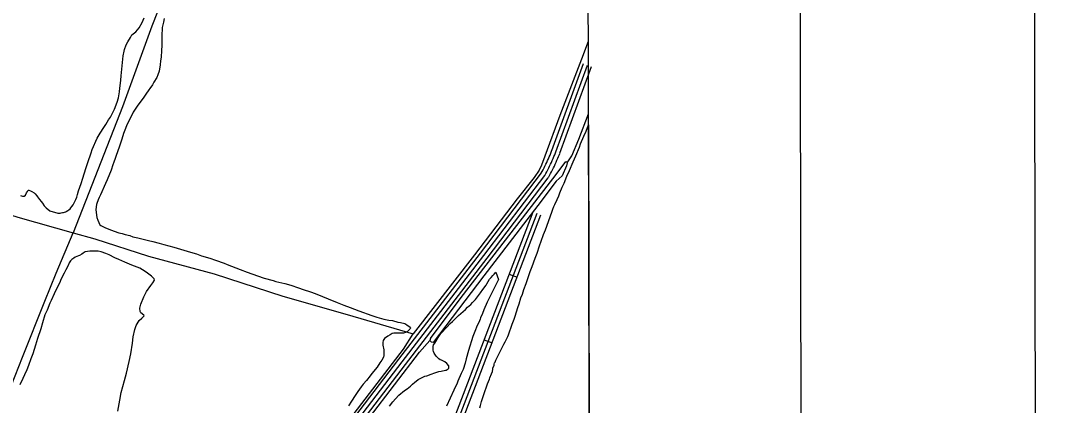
# Model space of a CAD drawing. Extents: x 3324104 to 3361979, y 612876 to 638273.
# Drawn here: x 3357754 to 3361396, y 633805 to 635173 of the extents above; entities that cross this region are included whole.
import ezdxf

# ---------------------------------------------------------------- set-up
doc = ezdxf.new("R2010")
doc.units = 0
for name, color, linetype in [('G-ANNO-NPLT', 7, 'Continuous'), ('V-ANNO-SYMB', 7, 'Continuous'), ('V-GRID-FRAM', 7, 'Continuous'), ('V-ROAD-CNTR', 7, 'Continuous'), ('V-SITE-VEGE', 7, 'Continuous'), ('V-TOPO-SHOR', 7, 'Continuous')]:
    doc.layers.add(name, color=color, linetype=linetype)

msp = doc.modelspace()

# ---------------------------------------------------------------- linework, layer by layer
at = {"layer": 'G-ANNO-NPLT'}
msp.add_lwpolyline([(3324729.4, 613459.1), (3361396, 613523.1), (3361353.8, 637689.8), (3324687.2, 637625.8)], close=True, dxfattribs=at)
at = {"layer": 'V-ANNO-SYMB'}
msp.add_lwpolyline([(3327478.4, 614089), (3360561.6, 614146.7), (3360521.6, 637063.3), (3327438.4, 637005.5), (3327478.4, 614089)], dxfattribs=at)
at = {"layer": 'V-GRID-FRAM'}
msp.add_lwpolyline([(3328194.1, 636440.7), (3359767.9, 636495.9), (3359807.6, 618312.1), (3328217.9, 618256.9), (3328194.1, 636440.7)], dxfattribs=at)
at = {"layer": 'V-ROAD-CNTR'}
for p, q in [((3359490.7, 634271.6), (3359518.8, 634260.9)), ((3359401.6, 634038), (3359429.7, 634027.3))]:
    msp.add_line(p, q, dxfattribs=at)
for points in [[(3359642.1, 634711.2), (3359754.6, 635019.4)], [(3359656.2, 634706.1), (3359768.7, 635014.3)], [(3359670.3, 634700.9), (3359782.8, 635009.1)], [(3359603.8, 634629.6), (3359607.3, 634636), (3359610.7, 634642.3), (3359614, 634648.7), (3359617.3, 634655.2), (3359620.5, 634661.7), (3359623.6, 634668.2), (3359626.6, 634674.7), (3359629.6, 634681.3), (3359632.5, 634687.9), (3359635.4, 634694.6), (3359638.1, 634701.2), (3359640.8, 634708), (3359642.2, 634711.5)], [(3359617, 634622.4), (3359620.5, 634628.8), (3359624, 634635.4), (3359627.4, 634641.9), (3359630.7, 634648.5), (3359634, 634655.1), (3359637.2, 634661.8), (3359640.3, 634668.5), (3359643.3, 634675.2), (3359646.3, 634682), (3359649.2, 634688.8), (3359652, 634695.6), (3359654.8, 634702.4), (3359656.2, 634706.1)], [(3359630.1, 634615.2), (3359633.7, 634621.7), (3359637.3, 634628.4), (3359640.7, 634635.1), (3359644.1, 634641.8), (3359647.5, 634648.6), (3359650.7, 634655.4), (3359653.9, 634662.2), (3359657, 634669.1), (3359660.1, 634676), (3359663, 634682.9), (3359665.9, 634689.9), (3359668.7, 634696.9), (3359670.2, 634700.6)], [(3357976, 632476), (3358112.8, 632653.5), (3358359.2, 632975.8), (3358728.8, 633460.6), (3359109.6, 633959.9), (3359400.4, 634337.3), (3359617, 634622.4)], [(3358421.3, 633081.9), (3358716.9, 633469.7), (3359097.7, 633969), (3359388.5, 634346.4), (3359605, 634631.4)], [(3358576.7, 633236.4), (3358740.7, 633451.5), (3359121.5, 633950.8), (3359412.3, 634328.2), (3359628.9, 634613.3)], [(3357746, 631347.5), (3357788, 631350.2), (3357846, 631361.4), (3357941.6, 631381.8), (3358027.9, 631409.3), (3358068.9, 631427.5), (3358094.6, 631444.3), (3358116, 631465), (3358153.8, 631504.4), (3358548.7, 632034.3), (3358779.7, 632329.8), (3358993.1, 632924.9), (3359589.2, 634487.5)], [(3358546.7, 632056), (3358766.4, 632337.1), (3358979, 632930.1), (3359575.2, 634492.8)], [(3358572.8, 632040.7), (3358793, 632322.4), (3359007.2, 632919.7), (3359603.2, 634482.2)]]:
    msp.add_lwpolyline(points, dxfattribs=at)
at = {"layer": 'V-SITE-VEGE'}
for p, q in [((3359755.9, 634761.3), (3359763.2, 634779.8)), ((3359763.2, 634779.8), (3359771.6, 634801.8)), ((3359771.6, 634801.8), (3359777.9, 631900.1)), ((3359743.3, 634734), (3359755.9, 634761.3)), ((3359727, 634691.7), (3359739.6, 634722.6)), ((3359739.6, 634722.6), (3359743.3, 634734)), ((3359704.4, 634639.1), (3359718.1, 634670.5)), ((3359718.1, 634670.5), (3359727, 634691.7)), ((3359695.5, 634619.5), (3359704.4, 634639.1)), ((3359685.5, 634594.2), (3359695.5, 634619.5)), ((3359666.1, 634549.9), (3359670.3, 634560.7)), ((3359670.3, 634560.7), (3359678.7, 634579.8)), ((3359678.7, 634579.8), (3359685.5, 634594.2)), ((3359652.5, 634518.4), (3359660.9, 634537)), ((3359660.9, 634537), (3359666.1, 634549.9)), ((3359619.3, 634428.7), (3359641.5, 634491.1)), ((3359641.5, 634491.1), (3359645.1, 634502.5)), ((3359645.1, 634502.5), (3359648.8, 634511.2)), ((3359648.8, 634511.2), (3359652.5, 634518.4)), ((3359612.5, 634412.2), (3359619.3, 634428.7)), ((3359598.3, 634372), (3359603.6, 634388)), ((3359603.6, 634388), (3359612.5, 634412.2)), ((3359583, 634327.6), (3359589.3, 634345.7)), ((3359589.3, 634345.7), (3359598.3, 634372)), ((3359571.5, 634298.2), (3359583, 634327.6)), ((3359556.7, 634255.4), (3359565.1, 634280.7)), ((3359565.1, 634280.7), (3359571.5, 634298.2)), ((3359542.5, 634216.2), (3359550.9, 634238.4)), ((3359550.9, 634238.4), (3359556.7, 634255.4)), ((3359532, 634186.8), (3359537.2, 634200.7)), ((3359537.2, 634200.7), (3359542.5, 634216.2)), ((3359520.9, 634153.3), (3359525.6, 634165.7)), ((3359525.6, 634165.7), (3359532, 634186.8)), ((3359507.7, 634111), (3359511.4, 634122.3)), ((3359511.4, 634122.3), (3359520.9, 634153.3)), ((3359497.7, 634082.6), (3359501.4, 634093.4)), ((3359501.4, 634093.4), (3359507.7, 634111)), ((3359475.7, 634030.5), (3359485.1, 634050.1)), ((3359485.1, 634050.1), (3359487.7, 634055.8)), ((3359487.7, 634055.8), (3359491.9, 634066.6)), ((3359491.9, 634066.6), (3359497.7, 634082.6)), ((3359465.2, 634011), (3359471, 634022.8)), ((3359471, 634022.8), (3359475.7, 634030.5)), ((3359445.3, 633970.2), (3359456.3, 633991.9)), ((3359456.3, 633991.9), (3359465.2, 634011)), ((3359432.7, 633936.7), (3359436.4, 633947.6)), ((3359436.4, 633947.6), (3359436.9, 633951.2)), ((3359436.9, 633951.2), (3359438.5, 633956.3)), ((3359438.5, 633956.3), (3359440, 633958.4)), ((3359440, 633958.4), (3359442.1, 633962)), ((3359442.1, 633962), (3359443.2, 633965.1)), ((3359443.2, 633965.1), (3359445.3, 633970.2)), ((3359421.6, 633903.2), (3359427.4, 633917.6)), ((3359427.4, 633917.6), (3359430.5, 633925.9)), ((3359430.5, 633925.9), (3359432.6, 633933.1)), ((3359432.6, 633933.1), (3359432.7, 633936.7)), ((3359404.2, 633854.2), (3359409.5, 633871.2)), ((3359409.5, 633871.2), (3359413.2, 633882)), ((3359413.2, 633882), (3359420, 633898)), ((3359420, 633898), (3359421.6, 633903.2)), ((3359392.1, 633818.6), (3359404.2, 633854.2)), ((3359386.3, 633795.9), (3359388.4, 633804.7)), ((3359388.4, 633804.7), (3359392.1, 633818.6))]:
    msp.add_line(p, q, dxfattribs=at)
for points in [[(3357857.5, 634496.8), (3357886.4, 634488.4), (3357895.1, 634488.3), (3357898.8, 634489.3), (3357902.9, 634489.8), (3357906.5, 634490.8), (3357910.2, 634491.3), (3357914.3, 634492.9), (3357916.4, 634494.4), (3357921.6, 634496.9), (3357925.2, 634500), (3357929.9, 634503.6), (3357933, 634506.7), (3357936.7, 634511.8), (3357940.3, 634517.5), (3357944.5, 634524.7), (3357946.6, 634529.9), (3357950.3, 634537.1), (3357953.4, 634544.3), (3357956.6, 634554.6), (3357960.3, 634567.5), (3357969.2, 634593.8), (3357975, 634612.9), (3357986.1, 634646.5), (3357993, 634668.6), (3358005.1, 634702.7), (3358008.8, 634714.5), (3358026.6, 634754.2), (3358037.1, 634771.7), (3358049.6, 634792.3), (3358056.9, 634803.2), (3358066.3, 634819.1), (3358073.1, 634829.4), (3358080.4, 634842.8), (3358087.2, 634857.2), (3358097.2, 634882), (3358102, 634898), (3358105.7, 634919.7), (3358106.3, 634932.6), (3358109, 634949.6), (3358110.6, 634961), (3358111.8, 634976), (3358117.3, 635034.9), (3358118.9, 635047.3), (3358122.2, 635063.8), (3358123.7, 635069.5), (3358129.5, 635086), (3358134.8, 635096.8), (3358144.2, 635112.8), (3358149.9, 635122), (3358158.8, 635129.2), (3358163.4, 635132.8), (3358169.2, 635139), (3358175.4, 635146.2), (3358186.4, 635165.2), (3358193.7, 635181.7)], [(3358264.5, 635179.2), (3358261.4, 635166.8), (3358257.6, 635147.7), (3358257.1, 635142), (3358256.4, 635122.9), (3358256.2, 635083.6), (3358255, 635066.1), (3358253.3, 635041.8), (3358251.7, 635029.4), (3358250.6, 635014.9), (3358246.8, 634992.7), (3358242.1, 634979.8), (3358237.9, 634970), (3358227.9, 634954), (3358222.2, 634944.3), (3358213.3, 634930.9), (3358210.2, 634926.8), (3358199.2, 634911.3), (3358191.9, 634900.5), (3358178.4, 634883), (3358171.1, 634872.2), (3358154.4, 634847), (3358129.8, 634798.6), (3358124, 634783.1), (3358119.3, 634771.2), (3358113.4, 634751.1), (3358111.3, 634744.4), (3358103.9, 634722.7), (3358093.4, 634692.8), (3358090.2, 634682.5), (3358085, 634669.1), (3358082.3, 634659.3), (3358075.5, 634640.7), (3358061.3, 634606.7), (3358056.1, 634593.3), (3358038.2, 634553.6), (3358033, 634543.8), (3358029.3, 634535), (3358025.1, 634522.1), (3358023.5, 634518.5), (3358021.9, 634501), (3358022.3, 634490.1), (3358025.3, 634472.5), (3358028.4, 634462.7), (3358035.5, 634447.1), (3358038.6, 634444.5), (3358041.2, 634442.9), (3358056.1, 634436.1), (3358064.9, 634432.4), (3358074.1, 634428.8), (3358103, 634418.2), (3358114.4, 634416.1), (3358125.2, 634412.4), (3358141.7, 634408.2), (3358153.1, 634404), (3358171.2, 634400.2), (3358185.1, 634396.5), (3358208.3, 634391.2), (3358223.8, 634387)], [(3357753.4, 634551.3), (3357760.6, 634548.1), (3357767.3, 634548.6), (3357771, 634552.2), (3357775.2, 634559.9), (3357778.3, 634564.6), (3357781.4, 634569.7), (3357783.5, 634569.7), (3357789.2, 634567.6), (3357794.3, 634564.4), (3357802.6, 634559.7), (3357806.1, 634556.6), (3357811.3, 634549.9), (3357813.8, 634545.7), (3357821, 634536.9), (3357827.7, 634529.6), (3357832.3, 634523.4), (3357838.4, 634514), (3357844.6, 634506.7), (3357857.5, 634496.8)], [(3358223.8, 634387), (3358247, 634381.1), (3358263, 634376.4), (3358280.6, 634372.1), (3358298.1, 634367.4), (3358358, 634349.4), (3358378.6, 634343.1), (3358396.7, 634336.8), (3358426.1, 634327.8), (3358446.2, 634320.9), (3358477.1, 634309.9), (3358488, 634305.7), (3358533.9, 634288.3), (3358558.6, 634278.8), (3358595.8, 634265.2), (3358620, 634257.3), (3358652, 634248.3), (3358661.3, 634245.1), (3358692.8, 634237.7), (3358713.9, 634231.8), (3358741.8, 634222.9), (3358758.3, 634217.1), (3358784.1, 634208.7), (3358800.6, 634202.9), (3358826.9, 634191.3), (3358847, 634184), (3358879.5, 634170.8), (3358902.2, 634160.9), (3358925.4, 634153), (3358956.3, 634140.9), (3359002.7, 634124), (3359020.3, 634118.7), (3359045, 634111.9), (3359062.1, 634108.1), (3359076, 634106), (3359094.1, 634101.2), (3359104.4, 634099.1), (3359118.9, 634095.4), (3359127.1, 634091.7), (3359138.4, 634082.8), (3359140, 634079.7), (3359138.4, 634077.7), (3359136.8, 634076.1), (3359132.7, 634070.5), (3359129, 634066.9), (3359121.8, 634063.8), (3359114.5, 634061.8), (3359091.8, 634061.9), (3359080.9, 634061.5), (3359074.2, 634060.5), (3359066.9, 634055.4), (3359059.1, 634051.3), (3359047.2, 634042.6), (3359042.5, 634035.4), (3359041.4, 634028.1), (3359041.3, 634019.4), (3359044.9, 634002.3), (3359044.7, 633982.1), (3359043.1, 633975.9), (3359037.9, 633965.1), (3359031.1, 633955.8), (3359020.7, 633940.9), (3359002.4, 633917.8), (3358995.7, 633910), (3358983.2, 633893.6), (3358971.7, 633880.2), (3358964.4, 633870.4), (3358951.9, 633854), (3358943, 633840.6), (3358929.4, 633819.5), (3358919, 633803.5)], [(3357991.5, 634352.3), (3357983.2, 634350.8), (3357975.9, 634345.6), (3357971.8, 634342.6), (3357962.9, 634337.5), (3357959.3, 634336.4), (3357947.9, 634331.3), (3357943.2, 634328.3), (3357936.5, 634323.2), (3357931.8, 634319), (3357926.6, 634311.3), (3357922.9, 634302.6), (3357915.1, 634286.6), (3357908.3, 634274.2), (3357898.8, 634254.1), (3357892, 634239.2), (3357880, 634217), (3357873.7, 634201.6), (3357862.1, 634177.3), (3357858.5, 634168.6), (3357848.5, 634143.8), (3357840.6, 634126.3), (3357831.7, 634098.4), (3357825.8, 634077.3), (3357813.7, 634042.7), (3357807.4, 634018.5), (3357797.3, 633988), (3357791, 633970.5), (3357782.1, 633946.2), (3357775.8, 633931.8), (3357767.9, 633913.2), (3357761.6, 633900.4), (3357751.7, 633877.7)], [(3358099.5, 633784.5), (3358106.5, 633823.2), (3358111.8, 633850.6), (3358122.9, 633892.9), (3358130.3, 633919.7), (3358139.9, 633960.5), (3358146.3, 633988.4), (3358151.7, 634025.6), (3358154.4, 634048.8), (3358159.8, 634075.1), (3358164.5, 634089.1), (3358175.5, 634106.6), (3358184.3, 634115.3), (3358191.6, 634122), (3358193.2, 634123.5), (3358191.6, 634126.1), (3358180.8, 634134.4), (3358179.3, 634138.1), (3358178.3, 634150.5), (3358181.5, 634164.9), (3358191.5, 634191.2), (3358201, 634209.3), (3358216.6, 634230.4), (3358224.4, 634240.7), (3358230.2, 634249.4), (3358229.2, 634254.6), (3358219.4, 634264.5), (3358210.1, 634270.7), (3358200.4, 634278), (3358187, 634286.9), (3358177.2, 634292.1), (3358149.3, 634303.2), (3358124.1, 634314.2), (3358102.9, 634323.6), (3358089, 634329.4), (3358068.9, 634339.4), (3358056.6, 634345.1), (3358040.6, 634350.9), (3358030.2, 634352.5), (3358014.7, 634353.2), (3358007.5, 634353.2), (3358002.3, 634352.7), (3358000.3, 634352.7), (3357991.5, 634352.3)], [(3359262.5, 634076.4), (3359269.7, 634083.5), (3359280.7, 634095.4), (3359288.5, 634102.6), (3359301.5, 634115.9), (3359309.8, 634124.6), (3359335.3, 634146.2), (3359342.6, 634153.4), (3359353.5, 634163.7), (3359359.7, 634170.3), (3359370.1, 634181.1), (3359377.4, 634190.4), (3359388.4, 634205.3), (3359396.2, 634216.6), (3359408.2, 634232.6), (3359411.3, 634237.2), (3359420.7, 634253.2), (3359426, 634259.9), (3359432.7, 634266), (3359436.9, 634271.2), (3359443.1, 634277.8), (3359452.3, 634251.9)], [(3359452.3, 634251.9), (3359446.5, 634240.6), (3359437.6, 634224.1), (3359422.9, 634192.7), (3359412.5, 634171.5), (3359399.9, 634144.7), (3359395.1, 634131.3), (3359388.8, 634116.4), (3359387.3, 634111.7), (3359382, 634099.9), (3359376.8, 634089.1), (3359367.9, 634067.9), (3359360.5, 634049.9), (3359346.2, 634000.3), (3359337.3, 633970.9), (3359333.5, 633954.4), (3359326.2, 633932.2), (3359319.9, 633918.3), (3359308.3, 633891), (3359305.2, 633883.3), (3359294.1, 633858.5), (3359267.9, 633802.3)], [(3359065.3, 633801.6), (3359077.3, 633818), (3359086.1, 633828.8), (3359098.1, 633841.7), (3359118.4, 633857.6), (3359128.2, 633863.7), (3359139.2, 633873.5), (3359147, 633880.6), (3359155.3, 633887.3), (3359159.9, 633891.4), (3359167.2, 633896.5), (3359176.6, 633902.2), (3359183.3, 633905.2), (3359190.6, 633908.8), (3359197.8, 633910.3), (3359213.4, 633915.9), (3359226.3, 633921), (3359240.3, 633925.5), (3359248.6, 633926.5), (3359263.6, 633929.5), (3359266.7, 633930), (3359273.4, 633934.6), (3359276, 633937.7), (3359276.1, 633942.9), (3359275.6, 633945), (3359268.9, 633954.3), (3359261.2, 633960), (3359252.4, 633964.8), (3359249.3, 633965.3), (3359245.2, 633966.9), (3359240.6, 633970), (3359233.9, 633975.7), (3359230.3, 633980.4), (3359226.2, 633986.6), (3359223.1, 633990.3), (3359221.1, 633997), (3359219.6, 634001.7), (3359219.7, 634014.6), (3359221.8, 634019.7), (3359226.5, 634026.4), (3359237.4, 634046.5), (3359247.9, 634059.9), (3359253.6, 634066.6), (3359262.5, 634076.4)]]:
    msp.add_lwpolyline(points, dxfattribs=at)
at = {"layer": 'V-TOPO-SHOR'}
msp.add_line((3359211.1, 634042.7), (3359208.3, 634035), dxfattribs=at)
for points in [[(3358414.3, 635642.9), (3358353.5, 635488.8), (3358220.5, 635152.2), (3358116.4, 634866.2), (3357940.3, 634417.8)], [(3359770.9, 635098.4), (3359747, 635035.6), (3359670.5, 634835), (3359617.4, 634690.6), (3359605.4, 634658.7), (3359596.2, 634640.7), (3359579.4, 634615), (3359519, 634538.9), (3359366.8, 634340.2), (3359149.4, 634058.7)], [(3356622.4, 634818.6), (3356648.7, 634809.9), (3356706.2, 634791), (3356804.8, 634761.2), (3356856.9, 634749), (3357016.6, 634693), (3357119.4, 634665.9), (3357263.9, 634623.9), (3357486.1, 634555), (3357744.4, 634473.3), (3357940.3, 634417.8), (3358017.4, 634397.2), (3358208.3, 634335.4), (3358442.4, 634272), (3358686.1, 634192.5), (3358914.6, 634128.4), (3359149.4, 634058.7)], [(3359696.6, 634666.5), (3359712.8, 634691.4), (3359737.5, 634751.1), (3359771.5, 634840.8)], [(3359211.1, 634042.7), (3359319.2, 634188.1), (3359517.7, 634444.3), (3359657.4, 634625.7), (3359691.8, 634671.4), (3359696.6, 634669.3), (3359696.6, 634666.5), (3359694.4, 634656.1), (3359678.2, 634620.7), (3359657.2, 634601.3), (3359592.6, 634515.5), (3359400.4, 634265.5), (3359220.1, 634028), (3359214.5, 634030.1), (3359208.3, 634035)], [(3357538.8, 633394), (3357555.5, 633446.2), (3357600.1, 633557.9), (3357668.1, 633743.9), (3357760.7, 633976.4), (3357840.6, 634175.6), (3357880.2, 634274.2), (3357940.3, 634417.8)], [(3358238, 632878.5), (3358255.5, 632888.8), (3358279.9, 632910.9), (3358320.7, 632970.5), (3358465.2, 633152.6), (3358671.5, 633424.7), (3358912.2, 633740.4), (3359114.3, 634004.2), (3359149.4, 634058.7)], [(3358292.2, 632816.7), (3358375.4, 632937.8), (3358482.2, 633091.6), (3358679.3, 633349.2), (3358905.3, 633645.6), (3359171.2, 633994.6), (3359208.3, 634035)]]:
    msp.add_lwpolyline(points, dxfattribs=at)

doc.saveas('drawing.dxf')
